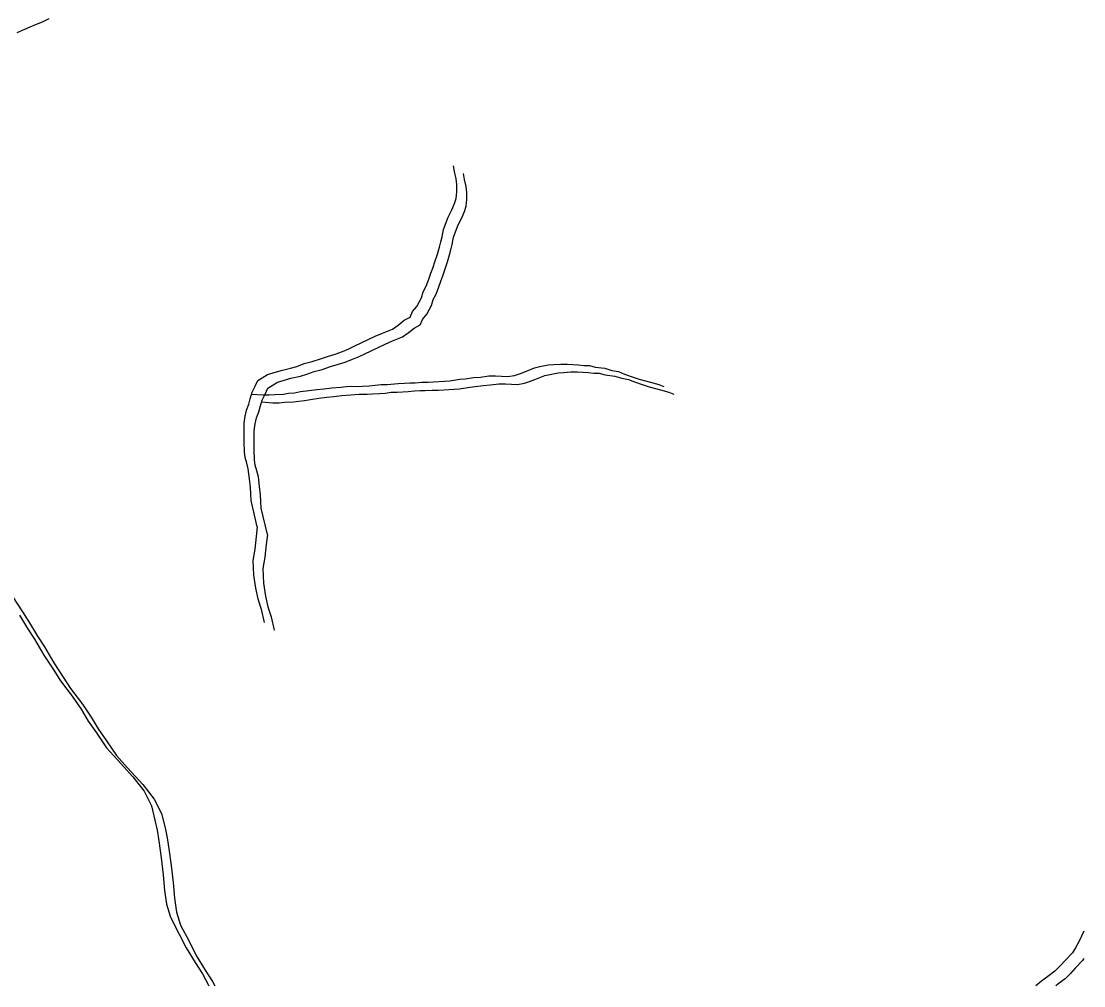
# Model space of a CAD drawing. Extents: x -21.1 to 50.3, y -4.9 to 22.1.
# Drawn here: x 49.235 to 50.256, y 14.846 to 15.774 of the extents above; entities that cross this region are included whole.
import ezdxf

# ---------------------------------------------------------------- set-up
doc = ezdxf.new("R2010")
doc.units = 0
doc.layers.add('GM_X_Major_River', color=7, linetype='Continuous')
doc.layers.add('GM_X_Minor_River', color=7, linetype='Continuous')

msp = doc.modelspace()

# ---------------------------------------------------------------- linework, layer by layer
at = {"layer": 'GM_X_Major_River'}
for points in [[(49.2261, 15.2201), (49.2357, 15.2054), (49.2425, 15.1948), (49.2502, 15.182), (49.2571, 15.1718), (49.2659, 15.1563), (49.275, 15.1427), (49.2819, 15.1317), (49.2934, 15.1167), (49.3018, 15.1042), (49.3087, 15.0929), (49.3167, 15.0815), (49.3262, 15.0672), (49.3369, 15.0555), (49.3514, 15.0393), (49.3625, 15.0253), (49.3694, 15.0113), (49.3729, 14.9977), (49.3748, 14.9879), (49.3764, 14.9776), (49.3788, 14.9613), (49.3808, 14.9451), (49.382, 14.9299), (49.384, 14.9166), (49.3878, 14.9041), (49.3963, 14.8879), (49.4028, 14.8747), (49.4116, 14.8607), (49.4185, 14.8497), (49.4206, 14.8458)], [(49.2329, 15.2023), (49.2406, 15.1895), (49.2474, 15.1793), (49.2562, 15.1638), (49.2654, 15.1502), (49.2723, 15.1392), (49.2837, 15.1242), (49.2921, 15.1117), (49.299, 15.1004), (49.307, 15.089), (49.3166, 15.0747), (49.3273, 15.063), (49.3418, 15.0468), (49.3528, 15.0328), (49.3597, 15.0189), (49.3632, 15.0052), (49.3652, 14.9954), (49.3668, 14.9851), (49.3691, 14.9689), (49.3711, 14.9526), (49.3724, 14.9374), (49.3743, 14.9241), (49.3782, 14.9116), (49.3866, 14.8954), (49.3932, 14.8822), (49.402, 14.8682), (49.4088, 14.8572), (49.4146, 14.8463), (49.4149, 14.8458)]]:
    msp.add_lwpolyline(points, dxfattribs=at)
at = {"layer": 'GM_X_Minor_River'}
for points in [[(49.2306, 15.7627), (49.2382, 15.7661), (49.2432, 15.7681), (49.2492, 15.7707), (49.2549, 15.7731), (49.2614, 15.7761)], [(49.4616, 15.2873), (49.4558, 15.3126), (49.4553, 15.319), (49.4549, 15.3251), (49.4541, 15.3335), (49.4529, 15.3429), (49.4514, 15.3486), (49.4498, 15.3539), (49.4494, 15.3593), (49.449, 15.3691), (49.4489, 15.387), (49.45, 15.3938), (49.4511, 15.3995), (49.4533, 15.4053), (49.4548, 15.4102), (49.4567, 15.4167), (49.4597, 15.4224), (49.462, 15.4281), (49.4714, 15.4338), (49.4768, 15.4354), (49.4844, 15.4377), (49.4935, 15.4397), (49.4996, 15.4416), (49.5068, 15.4443), (49.5144, 15.4462), (49.5224, 15.4489), (49.53, 15.4513), (49.5364, 15.4532), (49.5436, 15.4559), (49.5497, 15.4586), (49.5554, 15.4613), (49.5748, 15.4705), (49.582, 15.4736), (49.5915, 15.4774), (49.5972, 15.4813), (49.6029, 15.4859), (49.6085, 15.4889), (49.6108, 15.4943), (49.615, 15.4992), (49.6195, 15.5076), (49.621, 15.5133), (49.624, 15.5186), (49.6266, 15.5255), (49.6285, 15.5312), (49.6304, 15.5361), (49.6326, 15.543), (49.6349, 15.5495), (49.6367, 15.5563), (49.6382, 15.5613), (49.6393, 15.5662), (49.6408, 15.5734), (49.6453, 15.5852), (49.6487, 15.5921), (49.6513, 15.5982), (49.6528, 15.6031), (49.6535, 15.6096), (49.6535, 15.6164), (49.6527, 15.6221), (49.6512, 15.629), (49.6504, 15.6346)], [(49.4713, 15.2798), (49.4654, 15.3051), (49.465, 15.3115), (49.4646, 15.3176), (49.4638, 15.326), (49.4626, 15.3354), (49.461, 15.3411), (49.4595, 15.3464), (49.459, 15.3518), (49.4586, 15.3616), (49.4585, 15.3795), (49.4596, 15.3863), (49.4607, 15.392), (49.463, 15.3978), (49.4645, 15.4027), (49.4663, 15.4092), (49.4693, 15.4149), (49.4716, 15.4206), (49.4811, 15.4263), (49.4864, 15.4279), (49.494, 15.4302), (49.5031, 15.4322), (49.5092, 15.4341), (49.5164, 15.4368), (49.524, 15.4387), (49.532, 15.4414), (49.5396, 15.4438), (49.5461, 15.4457), (49.5533, 15.4484), (49.5594, 15.4511), (49.565, 15.4538), (49.5844, 15.463), (49.5916, 15.4661), (49.6011, 15.4699), (49.6068, 15.4738), (49.6125, 15.4784), (49.6182, 15.4814), (49.6204, 15.4868), (49.6246, 15.4917), (49.6291, 15.5001), (49.6306, 15.5058), (49.6336, 15.5111), (49.6362, 15.518), (49.6381, 15.5237), (49.64, 15.5286), (49.6422, 15.5355), (49.6445, 15.542), (49.6464, 15.5488), (49.6478, 15.5538), (49.649, 15.5587), (49.6504, 15.5659), (49.6549, 15.5777), (49.6583, 15.5846), (49.661, 15.5907), (49.6625, 15.5956), (49.6632, 15.6021), (49.6631, 15.6089), (49.6624, 15.6146), (49.6608, 15.6215), (49.66, 15.6271)], [(49.4562, 15.415), (49.467, 15.4141), (49.4731, 15.4141), (49.4784, 15.4145), (49.4868, 15.4149), (49.4917, 15.4157), (49.4974, 15.4161), (49.5031, 15.4173), (49.5111, 15.4185), (49.5187, 15.4193), (49.5256, 15.4201), (49.5332, 15.4209), (49.5419, 15.4217), (49.5499, 15.4225), (49.5575, 15.4222), (49.5629, 15.4226), (49.5693, 15.423), (49.575, 15.4234), (49.5807, 15.4242), (49.5864, 15.4242), (49.5971, 15.425), (49.6032, 15.4255), (49.6085, 15.4259), (49.6135, 15.4259), (49.6199, 15.4263), (49.626, 15.4263), (49.6466, 15.4276), (49.6565, 15.4292), (49.6614, 15.4296), (49.6694, 15.4308), (49.6762, 15.4312), (49.6842, 15.4324), (49.6907, 15.4324), (49.7021, 15.4317), (49.709, 15.4329), (49.7139, 15.4344), (49.7188, 15.4364), (49.7283, 15.4402), (49.7333, 15.4414), (49.7413, 15.4429), (49.7466, 15.4433), (49.7534, 15.4438), (49.7599, 15.4438), (49.7649, 15.4434), (49.7702, 15.4431), (49.7755, 15.4424), (49.7809, 15.4424), (49.7866, 15.4409), (49.7957, 15.4398), (49.8026, 15.4376), (49.8091, 15.4365), (49.8148, 15.4342), (49.8232, 15.4312), (49.8289, 15.4294), (49.8396, 15.4264), (49.8476, 15.4242), (49.8525, 15.4223)], [(49.4659, 15.4075), (49.4766, 15.4066), (49.4827, 15.4066), (49.488, 15.407), (49.4964, 15.4074), (49.5014, 15.4082), (49.5071, 15.4086), (49.5128, 15.4098), (49.5208, 15.411), (49.5284, 15.4118), (49.5352, 15.4126), (49.5428, 15.4134), (49.5516, 15.4142), (49.5596, 15.415), (49.5672, 15.4147), (49.5725, 15.4151), (49.579, 15.4155), (49.5847, 15.4159), (49.5904, 15.4167), (49.5961, 15.4167), (49.6067, 15.4175), (49.6128, 15.418), (49.6182, 15.4184), (49.6231, 15.4184), (49.6296, 15.4188), (49.6357, 15.4188), (49.6562, 15.4201), (49.6661, 15.4217), (49.671, 15.4221), (49.679, 15.4233), (49.6859, 15.4237), (49.6939, 15.4249), (49.7003, 15.4249), (49.7118, 15.4242), (49.7186, 15.4254), (49.7235, 15.4269), (49.7285, 15.4289), (49.738, 15.4327), (49.7429, 15.4339), (49.7509, 15.4354), (49.7562, 15.4358), (49.7631, 15.4363), (49.7695, 15.4363), (49.7745, 15.4359), (49.7798, 15.4356), (49.7852, 15.4349), (49.7905, 15.4349), (49.7962, 15.4334), (49.8053, 15.4323), (49.8122, 15.4301), (49.8187, 15.429), (49.8244, 15.4267), (49.8328, 15.4237), (49.8385, 15.4219), (49.8492, 15.4189), (49.8572, 15.4167), (49.8622, 15.4148)], [(49.4616, 15.2873), (49.4606, 15.2778), (49.4591, 15.2657), (49.4573, 15.2547), (49.4578, 15.2406), (49.4598, 15.2281), (49.4621, 15.2179), (49.4652, 15.2081), (49.4683, 15.1952)], [(49.4713, 15.2798), (49.4702, 15.2703), (49.4688, 15.2582), (49.4669, 15.2472), (49.4674, 15.2331), (49.4694, 15.2206), (49.4717, 15.2104), (49.4748, 15.2006), (49.4779, 15.1877)], [(50.2563, 14.8984), (50.2519, 14.8887), (50.2485, 14.8823), (50.2454, 14.8774), (50.2386, 14.8702), (50.234, 14.8652), (50.2287, 14.8599), (50.223, 14.8557), (50.2158, 14.8501), (50.2104, 14.8458)], [(50.2563, 14.8719), (50.2551, 14.8699), (50.2482, 14.8627), (50.2437, 14.8577), (50.2384, 14.8524), (50.2327, 14.8482), (50.2295, 14.8458)]]:
    msp.add_lwpolyline(points, dxfattribs=at)

doc.saveas('drawing.dxf')
